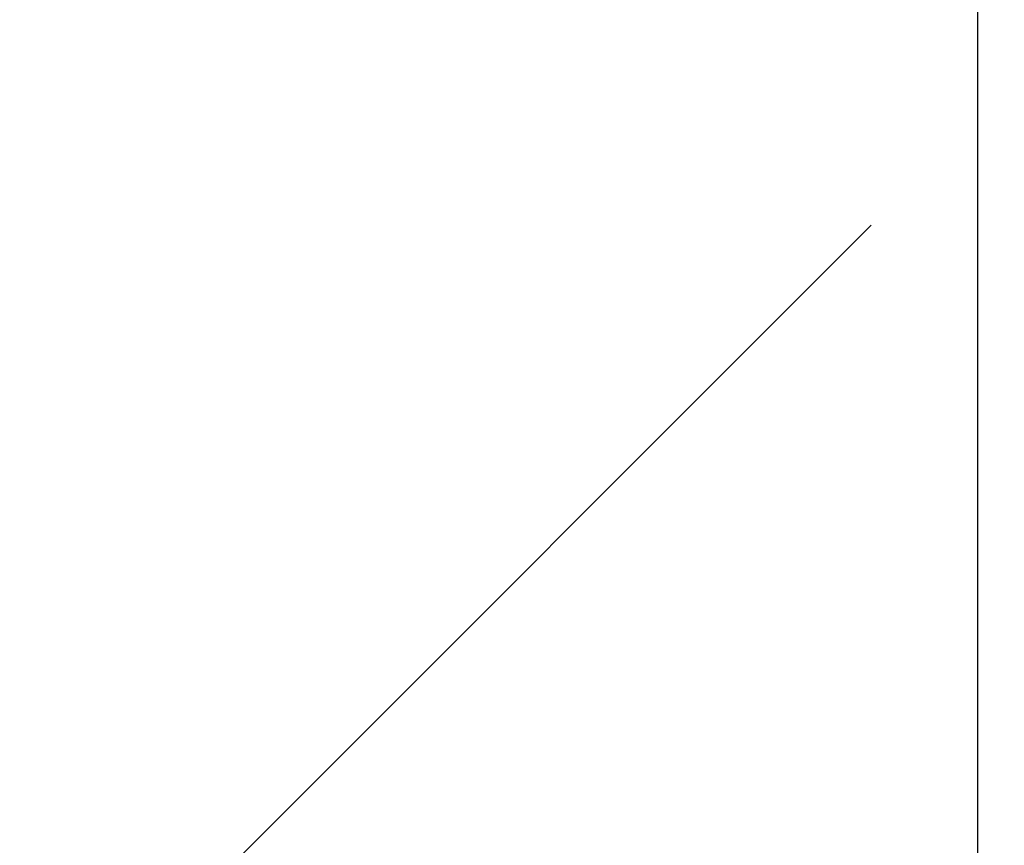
# Model space of a CAD drawing. Header units: millimetres. Extents: x -14064 to 10606674, y -83552 to 74051.
# Tile 517 of 656: x 28278 to 28401, y -16714 to -16611. Entities that reach past the tile are written whole.
import ezdxf

# ---------------------------------------------------------------- set-up
doc = ezdxf.new("R2010")
doc.units = ezdxf.units.MM

msp = doc.modelspace()

# ---------------------------------------------------------------- hatches: boundary and pattern name
at = {"lineweight": 9}
h = msp.add_hatch(dxfattribs=at)
h.set_pattern_fill('ANSI33', color=256, scale=50)
h.set_pattern_definition([(45, (-89874.83, 22034.33), (-224.5064, 224.5064), []), (45, (-89650.32, 22034.33), (-224.5064, 224.5064), [158.75, -79.375])])
h.paths.add_polyline_path([(30422.43875, -14930.1425), (30222.43875, -14930.1425), (30222.43875, -16130.69929), (29982.43875, -16130.69929), (29982.43875, -16350.1425), (30082.43875, -16350.1425), (30082.43875, -16360.1425), (29982.43875, -16360.1425), (29982.43875, -16520.1425), (30082.43875, -16520.1425), (30082.43875, -16530.14263), (30694.70337, -16530.14219), (30694.70337, -16124.3884), (30422.43875, -16128.02668), (30422.43875, -15638.95109), (30374.93847, -15638.95109), (30374.93847, -15635.81073), (30422.43875, -15635.81073)])
h.paths.add_polyline_path([(28862.43875, -16350.1425), (28962.43875, -16350.1425), (28962.43875, -16130.69929), (28722.43875, -16130.69929), (28522.43875, -16130.69929), (28522.43875, -16153.41644), (27997.43875, -16160.43203), (27997.16248, -16514.1425), (28114.93738, -16514.1425), (28114.93738, -16512.1425), (28274.93738, -16512.1425), (28400.02442, -16514.1425), (28400.02442, -16524.1425), (28446.42442, -16524.1425), (28446.42442, -16530.1438), (28862.43875, -16530.1435), (28862.43875, -16520.1425), (28962.43875, -16520.1425), (28962.43875, -16360.1425), (28862.43875, -16360.1425)])
h.paths.add_polyline_path([(28386.42442, -16564.1425), (28386.42442, -16530.1425), (27997.14998, -16530.1425), (27996.80715, -16969.07531), (28397.43892, -16969.07531), (28397.43876, -16564.14502)])
h.paths.add_polyline_path([(29472.43875, -16130.69929), (29363.57702, -16130.69929), (29360.57919, -16136.99255), (29364.71596, -16186.61667), (29370.23164, -16216.94261), (29375.74733, -16236.2408), (29385.40012, -16316.19065), (29382.68304, -16350.1425), (29472.43875, -16350.1425)])
h.paths.add_polyline_path([(29472.43875, -16360.1425), (29380.81645, -16360.1425), (29375.74733, -16386.49162), (29379.88443, -16418.19579), (29388.15796, -16437.49419), (29397.81041, -16448.52173), (29400.56826, -16462.30615), (29404.0952, -16520.1425), (29472.43875, -16520.1425)])
h.paths.add_polyline_path([(29972.43875, -16360.1425), (29472.43875, -16360.1425), (29472.43875, -16520.1425), (29972.43875, -16520.1425)])
h.paths.add_polyline_path([(29972.43875, -16130.69929), (29472.43875, -16130.69929), (29472.43875, -16350.1425), (29972.43875, -16350.1425)])
h.paths.add_polyline_path([(29972.43875, -16520.1425), (29472.43875, -16520.1425), (29472.43875, -16530.14307), (29972.43875, -16530.14271)])
h.paths.add_polyline_path([(29472.43875, -16520.1425), (29404.0952, -16520.1425), (29404.70505, -16530.14312), (29472.43875, -16530.14307)])
h.paths.add_polyline_path([(29472.43875, -16350.1425), (29382.74028, -16350.1425), (29380.81645, -16360.1425), (29472.43875, -16360.1425)])
h.paths.add_polyline_path([(29972.43875, -16350.1425), (29472.43875, -16350.1425), (29472.43875, -16360.1425), (29972.43875, -16360.1425)])
h.paths.add_polyline_path([(30082.43875, -16350.1425), (29972.43875, -16350.1425), (29972.43875, -16360.1425), (30082.43875, -16360.1425)])
h.paths.add_polyline_path([(30082.43875, -16520.1425), (29982.43875, -16520.1425), (29972.43875, -16520.1425), (29972.43875, -16530.14271), (30082.43875, -16530.14263)])
h.paths.add_polyline_path([(29982.43875, -16130.69929), (29972.43875, -16130.69929), (29972.43875, -16350.1425), (29982.43875, -16350.1425)])

# ---------------------------------------------------------------- linework, layer by layer
for p in [(28397.43892, -16969.07531), (28397.43879, -16707.43199)]:
    msp.add_line(p, (28397.43875, -16530.22401))

doc.saveas('drawing.dxf')
